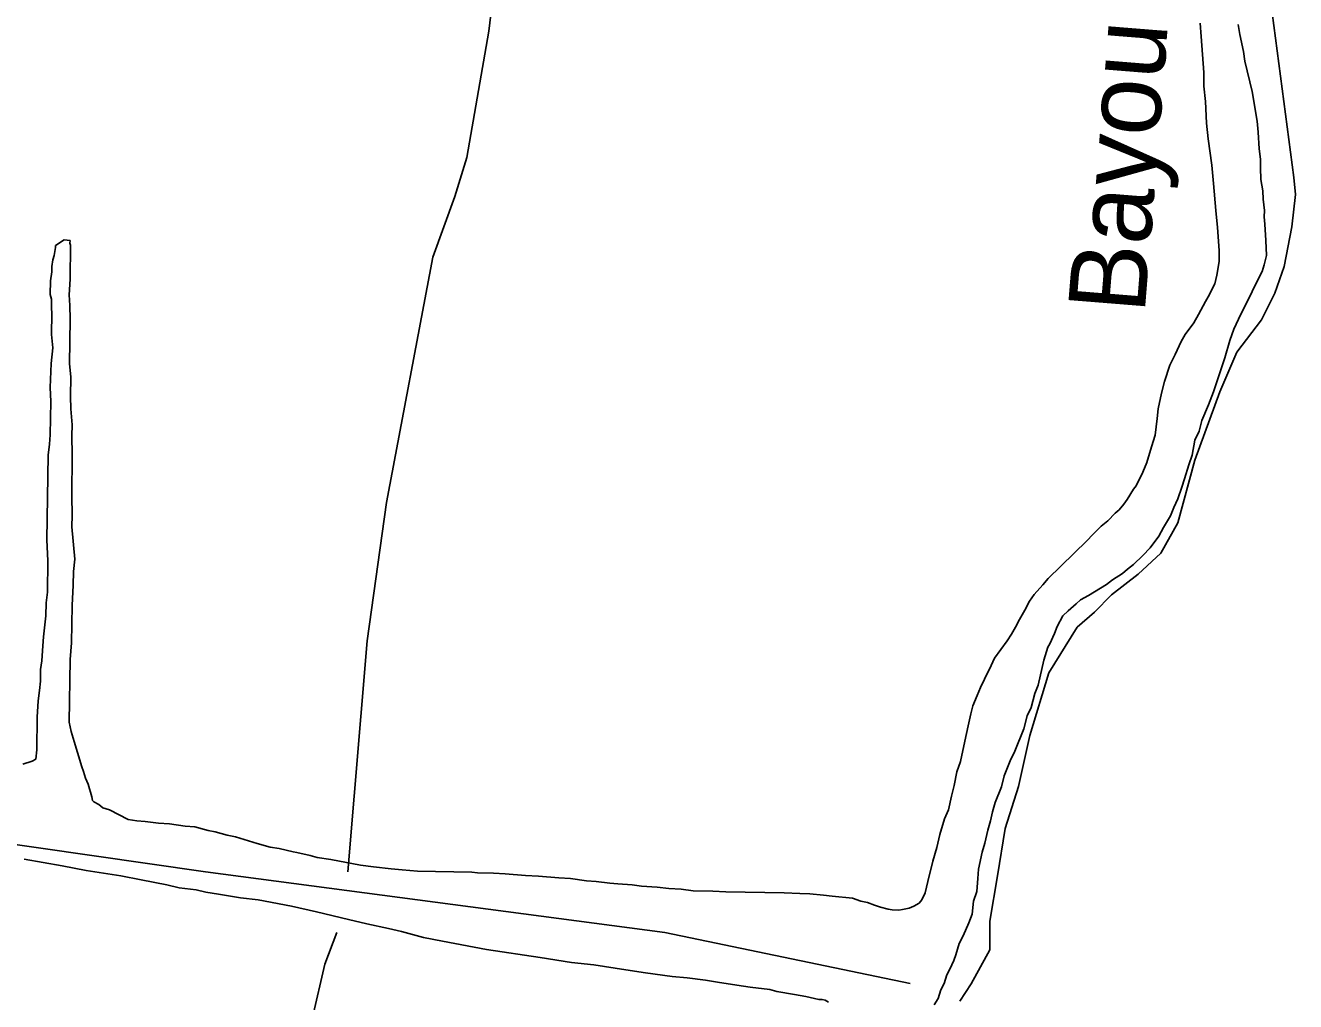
# Model space of a CAD drawing. Extents: x 3161514 to 3199414, y 831166 to 856601.
# Drawn here: x 3166442 to 3168093, y 844788 to 846057 of the extents above; entities that cross this region are included whole.
import ezdxf

# ---------------------------------------------------------------- set-up
doc = ezdxf.new("R2010")
doc.units = 0
for name, color, linetype in [('V-RIVR-IDEN', 7, 'Continuous'), ('V-SITE-VEGE', 7, 'Continuous'), ('V-TOPO-SHOR', 7, 'Continuous')]:
    doc.layers.add(name, color=color, linetype=linetype)

msp = doc.modelspace()

# ---------------------------------------------------------------- linework, layer by layer
at = {"layer": 'V-SITE-VEGE'}
for p, q in [((3167970.5, 846042.5), (3167969, 846059.6)), ((3168018.4, 846058), (3168020.8, 846045.2)), ((3168020.8, 846045.2), (3168025.6, 846023)), ((3167974.1, 845995.6), (3167970.5, 846042.5)), ((3168025.6, 846023), (3168027.1, 846010.2)), ((3167973.9, 845977.7), (3167974.1, 845995.6)), ((3168027.1, 846010.2), (3168036.8, 845970.9)), ((3167976.2, 845958.1), (3167973.9, 845977.7)), ((3168036.8, 845970.9), (3168043.1, 845932.4)), ((3167977.5, 845929.9), (3167976.2, 845958.1)), ((3167979.7, 845909.5), (3167977.5, 845929.9)), ((3168043.1, 845932.4), (3168044.6, 845917.9)), ((3168044.6, 845917.9), (3168046, 845896.6)), ((3167984.4, 845875.3), (3167979.7, 845909.5)), ((3168046, 845896.6), (3168047.5, 845883)), ((3168047.5, 845883), (3168047.4, 845871.9)), ((3167986.6, 845851.4), (3167984.4, 845875.3)), ((3168047.4, 845871.9), (3168048, 845856.5)), ((3167989.5, 845816.4), (3167986.6, 845851.4)), ((3168048, 845856.5), (3168050.4, 845842)), ((3168050.4, 845842), (3168051.1, 845830.9)), ((3168051.1, 845830.9), (3168052.6, 845816.4)), ((3167991.8, 845794.3), (3167989.5, 845816.4)), ((3168052.6, 845816.4), (3168052.5, 845807.9)), ((3168052.5, 845807.9), (3168053.2, 845798.5)), ((3168053.2, 845798.5), (3168054.6, 845777.2)), ((3167993.9, 845764.4), (3167991.8, 845794.3)), ((3166479.6, 845758), (3166481.5, 845768.2)), ((3166481.5, 845770.8), (3166492.7, 845778.3)), ((3166481.5, 845768.2), (3166481.5, 845770.8)), ((3166492.7, 845778.3), (3166500.4, 845777.3)), ((3166500.4, 845777.3), (3166500.3, 845773.9)), ((3166500.3, 845773.9), (3166501.1, 845771.3)), ((3166501.1, 845771.3), (3166500.5, 845727)), ((3167993.7, 845749.9), (3167993.9, 845764.4)), ((3168054.6, 845777.2), (3168055.2, 845757.6)), ((3166476.9, 845743.6), (3166477.9, 845752.1)), ((3166477.9, 845752.1), (3166479.6, 845758)), ((3167990.9, 845732.1), (3167993.7, 845749.9)), ((3168055.2, 845757.6), (3168052.5, 845745.7)), ((3166474.9, 845724.8), (3166476.8, 845736.7)), ((3166476.8, 845736.7), (3166476.9, 845743.6)), ((3167988.2, 845721), (3167990.9, 845732.1)), ((3168049.8, 845737.2), (3168041.9, 845722)), ((3168052.5, 845745.7), (3168049.8, 845737.2)), ((3166474.7, 845707), (3166474.9, 845724.8)), ((3166500.5, 845727), (3166499.4, 845706.6)), ((3167979.5, 845704.1), (3167988.2, 845721)), ((3168041.9, 845722), (3168036.7, 845711)), ((3166476.3, 845701), (3166474.7, 845707)), ((3166476.1, 845689.9), (3166476.3, 845701)), ((3166499.4, 845706.6), (3166500.1, 845693)), ((3167967.2, 845681.3), (3167976, 845698.2)), ((3167976, 845698.2), (3167979.5, 845704.1)), ((3168036.7, 845711), (3168027.9, 845693.2)), ((3166476.9, 845682.2), (3166476.1, 845689.9)), ((3166476.5, 845654.9), (3166476.9, 845682.2)), ((3166500.1, 845693), (3166500.7, 845675.1)), ((3167961.1, 845670.3), (3167967.2, 845681.3)), ((3168021.8, 845681.4), (3168013, 845661.9)), ((3168027.9, 845693.2), (3168021.8, 845681.4)), ((3166500.7, 845675.1), (3166499.9, 845617.1)), ((3167949.8, 845655.1), (3167961.1, 845670.3)), ((3166478, 845637.9), (3166476.5, 845654.9)), ((3167944.6, 845645.8), (3167949.8, 845655.1)), ((3168007.7, 845647.5), (3168001.4, 845624.6)), ((3168013, 845661.9), (3168007.7, 845647.5)), ((3166476, 845617.5), (3166478, 845637.9)), ((3167936.7, 845628.9), (3167944.6, 845645.8)), ((3166474.7, 845586), (3166476, 845617.5)), ((3166499.9, 845617.1), (3166501.3, 845600.1)), ((3167922.6, 845594.1), (3167929.7, 845615.3)), ((3167929.7, 845615.3), (3167936.7, 845628.9)), ((3168001.4, 845624.6), (3167995.2, 845606.7)), ((3166501.3, 845600.1), (3166501, 845574.5)), ((3167995.2, 845606.7), (3167986.3, 845580.5)), ((3166475.3, 845568), (3166474.7, 845586)), ((3167918.9, 845578.8), (3167922.6, 845594.1)), ((3166474.7, 845524.6), (3166475.3, 845568)), ((3166501, 845574.5), (3166501.6, 845558.3)), ((3167914.4, 845558.4), (3167918.9, 845578.8)), ((3167986.3, 845580.5), (3167980.1, 845563.5)), ((3166501.6, 845558.3), (3166503, 845537.8)), ((3167913.4, 845545.7), (3167914.4, 845558.4)), ((3167980.1, 845563.5), (3167971.3, 845543.2)), ((3166503, 845537.8), (3166502.8, 845523.4)), ((3167910.5, 845524.4), (3167913.4, 845545.7)), ((3167971.3, 845543.2), (3167967.7, 845529.6)), ((3166473.7, 845512.7), (3166474.7, 845524.6)), ((3166502.8, 845523.4), (3166503.3, 845498.6)), ((3167906.1, 845509.1), (3167910.5, 845524.4)), ((3167962.4, 845517.7), (3167958.7, 845498.2)), ((3167967.7, 845529.6), (3167962.4, 845517.7)), ((3166471.8, 845498.2), (3166473.7, 845512.7)), ((3167899.8, 845488.8), (3167906.1, 845509.1)), ((3166470.3, 845388.3), (3166471.8, 845498.2)), ((3166503.3, 845498.6), (3166502.6, 845445)), ((3167894.5, 845476.1), (3167899.8, 845488.8)), ((3167954.3, 845485.5), (3167948.9, 845467.6)), ((3167958.7, 845498.2), (3167954.3, 845485.5)), ((3167885.8, 845458.3), (3167894.5, 845476.1)), ((3167948.9, 845467.6), (3167945.4, 845456.6)), ((3167874.4, 845440.5), (3167882.3, 845454.1)), ((3167882.3, 845454.1), (3167885.8, 845458.3)), ((3167945.4, 845456.6), (3167940.1, 845441.3)), ((3166502.6, 845445), (3166503.1, 845420.2)), ((3167864, 845427.1), (3167870.1, 845434.6)), ((3167870.1, 845434.6), (3167874.4, 845440.5)), ((3167940.1, 845441.3), (3167934.8, 845430.3)), ((3166503.1, 845420.2), (3166502.9, 845404.9)), ((3167849.3, 845412.8), (3167858.9, 845422.9)), ((3167858.9, 845422.9), (3167864, 845427.1)), ((3167930.4, 845419.3), (3167921.7, 845404.1)), ((3167934.8, 845430.3), (3167930.4, 845419.3)), ((3166502.9, 845404.9), (3166506.6, 845363.1)), ((3167829.5, 845395.1), (3167840.7, 845406.1)), ((3167840.7, 845406.1), (3167849.3, 845412.8)), ((3167921.7, 845404.1), (3167915.5, 845393.1)), ((3166471.6, 845361), (3166470.3, 845388.3)), ((3167771.6, 845338), (3167821.7, 845386.7)), ((3167821.7, 845386.7), (3167829.5, 845395.1)), ((3167915.5, 845393.1), (3167904.3, 845377.9)), ((3167894.7, 845367.8), (3167882.6, 845356.1)), ((3167904.3, 845377.9), (3167894.7, 845367.8)), ((3166471.1, 845320.1), (3166471.6, 845361)), ((3166506.6, 845363.1), (3166504.7, 845346.9)), ((3167874.9, 845350.2), (3167868, 845344.3)), ((3167882.6, 845356.1), (3167874.9, 845350.2)), ((3166504.7, 845346.9), (3166504.4, 845329.1)), ((3167764.7, 845329.6), (3167771.6, 845338)), ((3167855.1, 845336), (3167847.4, 845330.1)), ((3167868, 845344.3), (3167855.1, 845336)), ((3166469.2, 845306.5), (3166471.1, 845320.1)), ((3166504.4, 845329.1), (3166503.2, 845302.7)), ((3167753.4, 845317), (3167764.7, 845329.6)), ((3167847.4, 845330.1), (3167824.1, 845316)), ((3166468.9, 845289.5), (3166469.2, 845306.5)), ((3166503.2, 845302.7), (3166502.5, 845254.1)), ((3167741.2, 845296.7), (3167747.4, 845308.5)), ((3167747.4, 845308.5), (3167753.4, 845317)), ((3167807.8, 845305.1), (3167797.5, 845295.9)), ((3167813.8, 845310.2), (3167807.8, 845305.1)), ((3167824.1, 845316), (3167813.8, 845310.2)), ((3166466, 845262.3), (3166468.9, 845289.5)), ((3167729, 845274.7), (3167734.2, 845284.8)), ((3167734.2, 845284.8), (3167741.2, 845296.7)), ((3167790.5, 845289.2), (3167783.5, 845275.6)), ((3167797.5, 845295.9), (3167790.5, 845289.2)), ((3167723.8, 845265.4), (3167729, 845274.7)), ((3167783.5, 845275.6), (3167780, 845266.3)), ((3166465, 845250.4), (3166466, 845262.3)), ((3166502.5, 845254.1), (3166500.5, 845232.8)), ((3167702, 845234.2), (3167718.5, 845256.9)), ((3167718.5, 845256.9), (3167723.8, 845265.4)), ((3167773.9, 845252.8), (3167771.2, 845248.5)), ((3167780, 845266.3), (3167773.9, 845252.8)), ((3166463.9, 845230.8), (3166465, 845250.4)), ((3167771.2, 845248.5), (3167765.9, 845231.6)), ((3166461.8, 845204.4), (3166462, 845219.7)), ((3166462, 845219.7), (3166463.9, 845230.8)), ((3166500.5, 845232.8), (3166499.4, 845151)), ((3167688.9, 845207.1), (3167697.6, 845224.8)), ((3167697.6, 845224.8), (3167702, 845234.2)), ((3167765.9, 845231.6), (3167758.6, 845199.3)), ((3166460.8, 845192.5), (3166461.8, 845204.4)), ((3167683.6, 845196.1), (3167688.9, 845207.1)), ((3166458.9, 845178.9), (3166460.8, 845192.5)), ((3167673.9, 845172.3), (3167679.2, 845185.9)), ((3167679.2, 845185.9), (3167683.6, 845196.1)), ((3167754.2, 845188.3), (3167749.7, 845170.4)), ((3167758.6, 845199.3), (3167754.2, 845188.3)), ((3166457.7, 845157.6), (3166458.9, 845178.9)), ((3167671.2, 845162.1), (3167673.9, 845172.3)), ((3167749.7, 845170.4), (3167744.4, 845159.4)), ((3166457.1, 845115), (3166457.7, 845157.6)), ((3167668.5, 845150.3), (3167671.2, 845162.1)), ((3167744.4, 845159.4), (3167740, 845142.5)), ((3166499.4, 845151), (3166501.8, 845139.1)), ((3166501.8, 845139.1), (3166505.9, 845126.2)), ((3167664.8, 845132.4), (3167668.5, 845150.3)), ((3167740, 845142.5), (3167728.5, 845113.6)), ((3166505.9, 845126.2), (3166509.9, 845111.7)), ((3167657.6, 845100.1), (3167664.8, 845132.4)), ((3166451, 845100.6), (3166456.1, 845103.1)), ((3166456.1, 845103.1), (3166457.1, 845115)), ((3166509.9, 845111.7), (3166515.6, 845092.9)), ((3167728.5, 845113.6), (3167722.3, 845100.9)), ((3166439, 845096.5), (3166451, 845100.6)), ((3166515.6, 845092.9), (3166518.1, 845086.9)), ((3166518.1, 845086.9), (3166520.6, 845078.3)), ((3167649.5, 845068.7), (3167653.1, 845086.6)), ((3167653.1, 845086.6), (3167657.6, 845100.1)), ((3167722.3, 845100.9), (3167714.4, 845081.5)), ((3166520.6, 845078.3), (3166523.9, 845070.6)), ((3166523.9, 845070.6), (3166528.7, 845054.3)), ((3167714.4, 845081.5), (3167710.8, 845067)), ((3166528.7, 845054.3), (3166529.5, 845049.2)), ((3167642.2, 845037.3), (3167645.9, 845055.1)), ((3167645.9, 845055.1), (3167649.5, 845068.7)), ((3167710.8, 845067), (3167702.8, 845046.7)), ((3166529.5, 845049.2), (3166531.2, 845047.5)), ((3166531.2, 845047.5), (3166538, 845044)), ((3166538, 845044), (3166543, 845039.7)), ((3166543, 845039.7), (3166551.5, 845037)), ((3166551.5, 845037), (3166576.1, 845024.7)), ((3167636.9, 845025.4), (3167642.2, 845037.3)), ((3167702.8, 845046.7), (3167699.3, 845034.8)), ((3166576.1, 845024.7), (3166587.1, 845022.9)), ((3166587.1, 845022.9), (3166598.2, 845021.9)), ((3166598.2, 845021.9), (3166615.2, 845019.9)), ((3167630.7, 845005.1), (3167636.9, 845025.4)), ((3167696.6, 845022.9), (3167693, 845011)), ((3167699.3, 845034.8), (3167696.6, 845022.9)), ((3166615.2, 845019.9), (3166629.7, 845018.9)), ((3166629.7, 845018.9), (3166650.1, 845016)), ((3166650.1, 845016), (3166662.8, 845015)), ((3166662.8, 845015), (3166679.8, 845010.5)), ((3166679.8, 845010.5), (3166689.2, 845008.7)), ((3166689.2, 845008.7), (3166704.4, 845004.2)), ((3166704.4, 845004.2), (3166715.5, 845002.3)), ((3167627.1, 844988.1), (3167630.7, 845005.1)), ((3167693, 845011), (3167689.3, 844994)), ((3166715.5, 845002.3), (3166743.5, 844993.4)), ((3166743.5, 844993.4), (3166760.5, 844988.9)), ((3166760.5, 844988.9), (3166772.4, 844987.1)), ((3166772.4, 844987.1), (3166790.2, 844982.6)), ((3167621.7, 844970.3), (3167627.1, 844988.1)), ((3167689.3, 844994), (3167685.8, 844982.2)), ((3166490, 844964.6), (3166440.7, 844972.9)), ((3166790.2, 844982.6), (3166795.3, 844981.6)), ((3166795.3, 844981.6), (3166812.3, 844978)), ((3166812.3, 844978), (3166821.6, 844975.3)), ((3166821.6, 844975.3), (3166839.5, 844972.5)), ((3166839.5, 844972.5), (3166877.7, 844965.2)), ((3167685.8, 844982.2), (3167681.2, 844960.1)), ((3166521.4, 844958.2), (3166490, 844964.6)), ((3166566.5, 844951.6), (3166521.4, 844958.2)), ((3166877.7, 844965.2), (3166894.7, 844963.2)), ((3166894.7, 844963.2), (3166917.7, 844960.4)), ((3166917.7, 844960.4), (3166932.2, 844959.3)), ((3166932.2, 844959.3), (3166951.8, 844957.3)), ((3166951.8, 844957.3), (3167022.5, 844956.4)), ((3167022.5, 844956.4), (3167030.1, 844955.4)), ((3167030.1, 844955.4), (3167050.6, 844955.1)), ((3167050.6, 844955.1), (3167065.9, 844954.1)), ((3167065.9, 844954.1), (3167092.3, 844952)), ((3167615.4, 844943.9), (3167621.7, 844970.3)), ((3167681.2, 844960.1), (3167680.2, 844948.1)), ((3166592.9, 844946.1), (3166566.5, 844951.6)), ((3166626, 844939.7), (3166592.9, 844946.1)), ((3166642.1, 844936), (3166626, 844939.7)), ((3167092.3, 844952), (3167109.3, 844950.9)), ((3167109.3, 844950.9), (3167135.7, 844948.8)), ((3167135.7, 844948.8), (3167151, 844947.8)), ((3167151, 844947.8), (3167171.4, 844944.9)), ((3167171.4, 844944.9), (3167184.2, 844943.9)), ((3167184.2, 844943.9), (3167202.1, 844942)), ((3167202.1, 844942), (3167212.3, 844941)), ((3167212.3, 844941), (3167231, 844939.8)), ((3167231, 844939.8), (3167242.9, 844938)), ((3167242.9, 844938), (3167263.3, 844936.8)), ((3167611.8, 844929.5), (3167615.4, 844943.9)), ((3167680.2, 844948.1), (3167679.1, 844931.1)), ((3166664.3, 844933.2), (3166642.1, 844936)), ((3166677, 844930.4), (3166664.3, 844933.2)), ((3166693.2, 844927.7), (3166677, 844930.4)), ((3166722.1, 844923), (3166693.2, 844927.7)), ((3166745, 844920.1), (3166722.1, 844923)), ((3167263.3, 844936.8), (3167278.7, 844934.9)), ((3167278.7, 844934.9), (3167294.8, 844933.9)), ((3167294.8, 844933.9), (3167310.1, 844931.9)), ((3167310.1, 844931.9), (3167335.7, 844931.6)), ((3167335.7, 844931.6), (3167352.7, 844930.5)), ((3167352.7, 844930.5), (3167428.6, 844929.5)), ((3167428.6, 844929.5), (3167449, 844928.3)), ((3167449, 844928.3), (3167461.8, 844928.1)), ((3167461.8, 844928.1), (3167479.6, 844926.2)), ((3167479.6, 844926.2), (3167490.7, 844925.2)), ((3167490.7, 844925.2), (3167517.1, 844922.3)), ((3167517.1, 844922.3), (3167528.1, 844918.7)), ((3167607.4, 844920.2), (3167611.8, 844929.5)), ((3167679.1, 844931.1), (3167674.7, 844918.4)), ((3166788.4, 844911.9), (3166745, 844920.1)), ((3166820.7, 844904.6), (3166788.4, 844911.9)), ((3166862.3, 844894.7), (3166820.7, 844904.6)), ((3167528.1, 844918.7), (3167536.6, 844916.9)), ((3167536.6, 844916.9), (3167545.9, 844913.4)), ((3167545.9, 844913.4), (3167553.6, 844910.7)), ((3167553.6, 844910.7), (3167563.7, 844908)), ((3167563.7, 844908), (3167568.8, 844907.1)), ((3167568.8, 844907.1), (3167577.4, 844907)), ((3167577.4, 844907), (3167582.5, 844907.7)), ((3167582.5, 844907.7), (3167591, 844909.3)), ((3167591, 844909.3), (3167597, 844911.8)), ((3167597, 844911.8), (3167603.9, 844916)), ((3167603.9, 844916), (3167607.4, 844920.2)), ((3167674.7, 844918.4), (3167672.7, 844901.4)), ((3166886.1, 844889.2), (3166862.3, 844894.7)), ((3166914.1, 844882.9), (3166886.1, 844889.2)), ((3167668.3, 844890.4), (3167661.3, 844873.4)), ((3167672.7, 844901.4), (3167668.3, 844890.4)), ((3166931.1, 844879.2), (3166914.1, 844882.9)), ((3166959.9, 844871.2), (3166931.1, 844879.2)), ((3167661.3, 844873.4), (3167656, 844863.3)), ((3166984.6, 844866.6), (3166959.9, 844871.2)), ((3167041.5, 844855.5), (3166984.6, 844866.6)), ((3167111.3, 844845.2), (3167041.5, 844855.5)), ((3167656, 844863.3), (3167651.5, 844848.8)), ((3167152.1, 844838.7), (3167111.3, 844845.2)), ((3167181, 844835.7), (3167152.1, 844838.7)), ((3167648.9, 844841.2), (3167643.6, 844830.2)), ((3167651.5, 844848.8), (3167648.9, 844841.2)), ((3167222.7, 844829.2), (3167181, 844835.7)), ((3167248.2, 844825.4), (3167222.7, 844829.2)), ((3167283, 844820.7), (3167248.2, 844825.4)), ((3167640.1, 844822.6), (3167636.5, 844811.6)), ((3167643.6, 844830.2), (3167640.1, 844822.6)), ((3167302.6, 844818.7), (3167283, 844820.7)), ((3167326.4, 844815.8), (3167302.6, 844818.7)), ((3167341.7, 844813.1), (3167326.4, 844815.8)), ((3167367.2, 844809.3), (3167341.7, 844813.1)), ((3167384.3, 844806.5), (3167367.2, 844809.3)), ((3167409.8, 844803.6), (3167384.3, 844806.5)), ((3167636.5, 844811.6), (3167632.2, 844803.1)), ((3167419.1, 844800.9), (3167409.8, 844803.6)), ((3167442.1, 844797.2), (3167419.1, 844800.9)), ((3167456.5, 844794.4), (3167442.1, 844797.2)), ((3167473.5, 844790.8), (3167456.5, 844794.4)), ((3167477.8, 844790.7), (3167473.5, 844790.8)), ((3167482, 844789.8), (3167477.8, 844790.7)), ((3167486.2, 844787.2), (3167482, 844789.8)), ((3167628.6, 844792.1), (3167623.4, 844783.6)), ((3167632.2, 844803.1), (3167628.6, 844792.1))]:
    msp.add_line(p, q, dxfattribs=at)
at = {"layer": 'V-TOPO-SHOR'}
for points in [[(3166861.4, 844956.7), (3166886.6, 845256.7), (3166911.9, 845436.7), (3166971.9, 845755.6), (3167000.3, 845834.6), (3167016.1, 845885.1), (3167044.5, 846049.3), (3167091.9, 846444)], [(3168056.2, 846123.2), (3168090.7, 845859.2), (3168093.2, 845837), (3168088.2, 845795.1), (3168078.4, 845743.3), (3168066, 845708.8), (3168048.8, 845674.2), (3168016.7, 845632.3), (3167994.5, 845580.5), (3167962.4, 845491.7), (3167940.2, 845410.3), (3167918, 845370.8), (3167888.4, 845343.7), (3167853.9, 845316.5), (3167831.7, 845294.3), (3167809.5, 845274.6), (3167772.5, 845215.4), (3167747.8, 845134), (3167733, 845067.4), (3167715.8, 845013.1), (3167705.9, 844951.5), (3167696, 844892.3), (3167696, 844855.3), (3167671.4, 844810.9), (3167656.6, 844788.7)], [(3165729.3, 845092.5), (3166676.6, 844956.7), (3167273.5, 844877.7), (3167592.4, 844811.4)], [(3167568, 844441.5), (3167488.2, 844438.8), (3166951.4, 844533.5), (3166799.8, 844565.1), (3166799.8, 844669.3), (3166815.6, 844767.2), (3166831.4, 844836.7), (3166847.2, 844877.7)]]:
    msp.add_lwpolyline(points, dxfattribs=at)

# ---------------------------------------------------------------- texts
at = {"layer": 'V-RIVR-IDEN'}
msp.add_text('Bayou', height=100, rotation=85.3993, dxfattribs=at).set_placement((3167896.9, 845680.9))

doc.saveas('drawing.dxf')
